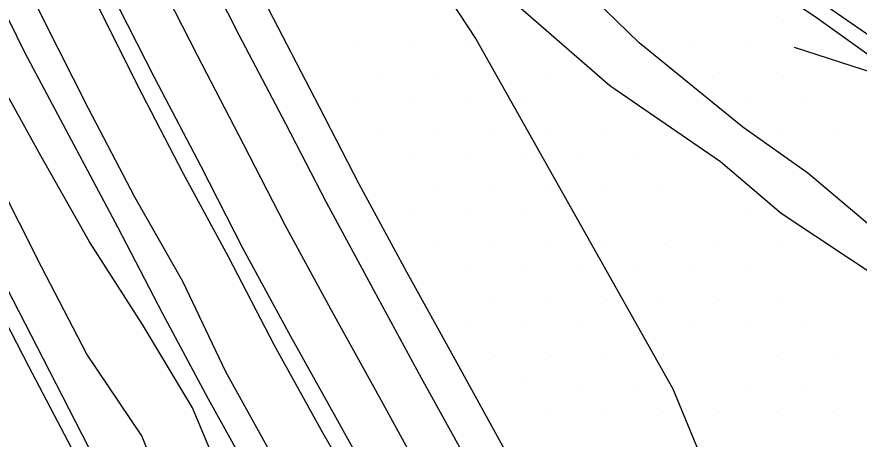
# Model space of a CAD drawing. Extents: x 1602514 to 1609837, y 863887 to 871157.
# Drawn here: x 1604677.9 to 1604888.7, y 868284.6 to 868390.3 of the extents above; entities that cross this region are included whole.
import ezdxf

# ---------------------------------------------------------------- set-up
doc = ezdxf.new("R2010")
doc.units = 0
for name, color, linetype in [('Survey-Centerline', 7, 'Continuous'), ('Survey-Edge of pavement', 7, 'Continuous'), ('Survey-Flow line', 7, 'Continuous'), ('Survey-Ridge Lines', 7, 'Continuous'), ('Survey-Shoulders', 7, 'Continuous'), ('Survey-Spot dirt', 7, 'Continuous'), ('Survey-Vegetation trees', 7, 'Continuous')]:
    doc.layers.add(name, color=color, linetype=linetype)

msp = doc.modelspace()

# ---------------------------------------------------------------- linework, layer by layer
at = {"layer": 'Survey-Centerline'}
msp.add_lwpolyline([(1604856.33, 868145.82), (1604843.04, 868167), (1604829.62, 868188.09), (1604817.2, 868209.82), (1604805.85, 868228.92), (1604793.43, 868250.62), (1604781.15, 868272.4), (1604769.08, 868294.29), (1604756.98, 868316.16), (1604745.12, 868338.16), (1604734.67, 868358.39), (1604723.12, 868380.57), (1604711.82, 868402.87), (1604700.83, 868425.33), (1604689.85, 868447.79), (1604679.16, 868470.38), (1604668.75, 868493.12), (1604659.62, 868513.58)], dxfattribs=at)
msp.add_lwpolyline([(1604856.33, 868145.82), (1604843.04, 868167), (1604829.62, 868188.09), (1604817.2, 868209.82), (1604805.85, 868228.92), (1604793.43, 868250.62), (1604781.15, 868272.4), (1604769.08, 868294.29), (1604756.98, 868316.16), (1604745.12, 868338.16), (1604734.67, 868358.39), (1604723.12, 868380.57), (1604711.82, 868402.87), (1604700.83, 868425.33), (1604689.85, 868447.79), (1604679.16, 868470.38), (1604668.75, 868493.12), (1604659.62, 868513.58)], dxfattribs=at)
at = {"layer": 'Survey-Edge of pavement'}
for points in [[(1604768.7, 868149.33), (1604755.55, 868170.59), (1604741.85, 868193.64), (1604729.44, 868215.34), (1604716.74, 868236.88), (1604704.67, 868258.77), (1604692.57, 868280.65), (1604680.92, 868302.77), (1604668.76, 868326.29), (1604657.2, 868348.47), (1604646.19, 868370.91), (1604635.56, 868393.54), (1604624.72, 868416.07), (1604614.21, 868438.75), (1604603.8, 868461.49), (1604592.91, 868485.86), (1604582.8, 868508.73)], [(1604768.7, 868149.33), (1604755.55, 868170.59), (1604741.85, 868193.64), (1604729.44, 868215.34), (1604716.74, 868236.88), (1604704.67, 868258.77), (1604692.57, 868280.65), (1604680.92, 868302.77), (1604668.76, 868326.29), (1604657.2, 868348.47), (1604646.19, 868370.91), (1604635.56, 868393.54), (1604624.72, 868416.07), (1604614.21, 868438.75), (1604603.8, 868461.49), (1604592.91, 868485.86), (1604582.8, 868508.73)], [(1604644.31, 868507.21), (1604653.84, 868485.86), (1604664.25, 868463.12), (1604674.94, 868440.52), (1604685.93, 868418.07), (1604696.91, 868395.61), (1604708.03, 868373.22), (1604719.58, 868351.04), (1604730.84, 868330.29), (1604742.35, 868308.09), (1604754.46, 868286.22), (1604766.91, 868264.54), (1604779.19, 868242.77), (1604791.6, 868221.07), (1604803.04, 868200.81), (1604815.46, 868179.08), (1604828.88, 868157.99), (1604842.17, 868136.82)], [(1604644.31, 868507.21), (1604653.84, 868485.86), (1604664.25, 868463.12), (1604674.94, 868440.52), (1604685.93, 868418.07), (1604696.91, 868395.61), (1604708.03, 868373.22), (1604719.58, 868351.04), (1604730.84, 868330.29), (1604742.35, 868308.09), (1604754.46, 868286.22), (1604766.91, 868264.54), (1604779.19, 868242.77), (1604791.6, 868221.07), (1604803.04, 868200.81), (1604815.46, 868179.08), (1604828.88, 868157.99), (1604842.17, 868136.82)], [(1604879.75, 868131.1), (1604866.27, 868152.15), (1604852.98, 868173.33), (1604839.56, 868194.42), (1604827.01, 868216.06), (1604816.03, 868234.53), (1604803.61, 868256.23), (1604791.26, 868277.97), (1604779.16, 868299.84), (1604767.26, 868321.83), (1604755.4, 868343.83), (1604745.23, 868363.53), (1604733.6, 868385.68), (1604722.3, 868407.98), (1604711.32, 868430.43), (1604700.34, 868452.89), (1604689.64, 868475.49), (1604679.23, 868498.22)], [(1604879.75, 868131.1), (1604866.27, 868152.15), (1604852.98, 868173.33), (1604839.56, 868194.42), (1604827.01, 868216.06), (1604816.03, 868234.53), (1604803.61, 868256.23), (1604791.26, 868277.97), (1604779.16, 868299.84), (1604767.26, 868321.83), (1604755.4, 868343.83), (1604745.23, 868363.53), (1604733.6, 868385.68), (1604722.3, 868407.98), (1604711.32, 868430.43), (1604700.34, 868452.89), (1604689.64, 868475.49), (1604679.23, 868498.22)]]:
    msp.add_lwpolyline(points, dxfattribs=at)
at = {"layer": 'Survey-Flow line'}
for points in [[(1604718.19, 868492.2), (1604724.41, 868491.42), (1604731.89, 868493.04), (1604750.71, 868484.8), (1604772.92, 868466.72), (1604801.17, 868449.74), (1604827.71, 868429.78), (1604852.74, 868411.54), (1604879.51, 868393.73), (1604896.44, 868382.01), (1604929.56, 868360.57), (1604963.88, 868332.79), (1604988.44, 868311.44), (1605010.87, 868287.52), (1605037.5, 868264.14)], [(1604718.19, 868492.2), (1604724.41, 868491.42), (1604731.89, 868493.04), (1604750.71, 868484.8), (1604772.92, 868466.72), (1604801.17, 868449.74), (1604827.71, 868429.78), (1604852.74, 868411.54), (1604879.51, 868393.73), (1604896.44, 868382.01), (1604929.56, 868360.57), (1604963.88, 868332.79), (1604988.44, 868311.44), (1605010.87, 868287.52), (1605037.5, 868264.14)], [(1604807.37, 868142.39), (1604794.48, 868164.13), (1604781.02, 868183.42), (1604768.57, 868205.38), (1604755.75, 868226.07), (1604742.84, 868248.07), (1604731.69, 868269.16), (1604721.89, 868292.38), (1604709.4, 868313.26), (1604696.15, 868333.96), (1604683.95, 868355.51), (1604671.94, 868377.11), (1604663.69, 868400.13), (1604652.41, 868422.45), (1604640.98, 868444.08)], [(1604807.37, 868142.39), (1604794.48, 868164.13), (1604781.02, 868183.42), (1604768.57, 868205.38), (1604755.75, 868226.07), (1604742.84, 868248.07), (1604731.69, 868269.16), (1604721.89, 868292.38), (1604709.4, 868313.26), (1604696.15, 868333.96), (1604683.95, 868355.51), (1604671.94, 868377.11), (1604663.69, 868400.13), (1604652.41, 868422.45), (1604640.98, 868444.08)]]:
    msp.add_lwpolyline(points, dxfattribs=at)
at = {"layer": 'Survey-Ridge Lines'}
for points in [[(1604812.4, 868145.54), (1604798.82, 868166.89), (1604786.56, 868186.67), (1604774.03, 868208.63), (1604761.25, 868229.22), (1604749.09, 868251.76), (1604738.07, 868272.67), (1604725.93, 868294.61), (1604714.48, 868315.97), (1604703.24, 868337.63), (1604691.63, 868359.42), (1604680.04, 868381.15), (1604669.37, 868402.84), (1604658.87, 868425.53), (1604648.64, 868447.6), (1604637.9, 868470.58), (1604627.96, 868492.56), (1604617.91, 868515.23)], [(1604812.4, 868145.54), (1604798.82, 868166.89), (1604786.56, 868186.67), (1604774.03, 868208.63), (1604761.25, 868229.22), (1604749.09, 868251.76), (1604738.07, 868272.67), (1604725.93, 868294.61), (1604714.48, 868315.97), (1604703.24, 868337.63), (1604691.63, 868359.42), (1604680.04, 868381.15), (1604669.37, 868402.84), (1604658.87, 868425.53), (1604648.64, 868447.6), (1604637.9, 868470.58), (1604627.96, 868492.56), (1604617.91, 868515.23)], [(1604647.41, 868510.99), (1604657.63, 868488), (1604668.24, 868465.2), (1604679, 868442.46), (1604689.98, 868420.01), (1604701.04, 868397.4), (1604712.4, 868374.98), (1604723.98, 868352.87), (1604734.52, 868332.32), (1604746.38, 868310.32), (1604758.59, 868288.5), (1604770.66, 868266.61), (1604782.94, 868244.84), (1604795.36, 868223.14), (1604806.93, 868203.28), (1604819.34, 868181.55), (1604832.76, 868160.46), (1604846.05, 868139.29)], [(1604647.41, 868510.99), (1604657.63, 868488), (1604668.24, 868465.2), (1604679, 868442.46), (1604689.98, 868420.01), (1604701.04, 868397.4), (1604712.4, 868374.98), (1604723.98, 868352.87), (1604734.52, 868332.32), (1604746.38, 868310.32), (1604758.59, 868288.5), (1604770.66, 868266.61), (1604782.94, 868244.84), (1604795.36, 868223.14), (1604806.93, 868203.28), (1604819.34, 868181.55), (1604832.76, 868160.46), (1604846.05, 868139.29)], [(1604793.33, 868133.58), (1604780.42, 868155.19), (1604771.1, 868177.61), (1604755.5, 868197.62), (1604743.86, 868219.27), (1604730.23, 868240.65), (1604718.64, 868261.96), (1604709.2, 868285.36), (1604695.46, 868305.84), (1604684.09, 868327.73), (1604672.85, 868349.86), (1604661.74, 868372.02), (1604649.11, 868393.17), (1604638.7, 868415.91), (1604628.85, 868438.5), (1604618.18, 868461.33), (1604608.88, 868484.03), (1604598.79, 868506.78)], [(1604793.33, 868133.58), (1604780.42, 868155.19), (1604771.1, 868177.61), (1604755.5, 868197.62), (1604743.86, 868219.27), (1604730.23, 868240.65), (1604718.64, 868261.96), (1604709.2, 868285.36), (1604695.46, 868305.84), (1604684.09, 868327.73), (1604672.85, 868349.86), (1604661.74, 868372.02), (1604649.11, 868393.17), (1604638.7, 868415.91), (1604628.85, 868438.5), (1604618.18, 868461.33), (1604608.88, 868484.03), (1604598.79, 868506.78)], [(1604718.62, 868488.79), (1604724.23, 868489.2), (1604729.77, 868486.85), (1604747.45, 868479.41), (1604770.54, 868462.81), (1604798.55, 868446.32), (1604825.46, 868426.37), (1604850.62, 868408.44), (1604877.46, 868390.54), (1604894.18, 868378.62), (1604926.95, 868356.35), (1604962.59, 868330.92), (1604985.99, 868308.3), (1605008.73, 868284.65)], [(1604718.62, 868488.79), (1604724.23, 868489.2), (1604729.77, 868486.85), (1604747.45, 868479.41), (1604770.54, 868462.81), (1604798.55, 868446.32), (1604825.46, 868426.37), (1604850.62, 868408.44), (1604877.46, 868390.54), (1604894.18, 868378.62), (1604926.95, 868356.35), (1604962.59, 868330.92), (1604985.99, 868308.3), (1605008.73, 868284.65)], [(1605008.97, 868224.05), (1604981.7, 868248.29), (1604956.37, 868270.29), (1604936.51, 868292.88), (1604903.44, 868318.32), (1604869.22, 868341.08), (1604854.02, 868353.95), (1604826.35, 868372.98), (1604803.42, 868392.94), (1604775.61, 868416.42), (1604753.89, 868435.52), (1604735.17, 868459.17), (1604724.95, 868472.72), (1604723.08, 868475.44)], [(1605008.97, 868224.05), (1604981.7, 868248.29), (1604956.37, 868270.29), (1604936.51, 868292.88), (1604903.44, 868318.32), (1604869.22, 868341.08), (1604854.02, 868353.95), (1604826.35, 868372.98), (1604803.42, 868392.94), (1604775.61, 868416.42), (1604753.89, 868435.52), (1604735.17, 868459.17), (1604724.95, 868472.72), (1604723.08, 868475.44)], [(1605011.39, 868227.45), (1604988.09, 868256.88), (1604963.87, 868279.91), (1604939.96, 868297.92), (1604907.32, 868324.59), (1604875.89, 868351.12), (1604859.6, 868362.66), (1604833.71, 868383.73), (1604811.57, 868405.3), (1604784.33, 868427.79), (1604764.17, 868452.37), (1604742.5, 868471.25)], [(1605011.39, 868227.45), (1604988.09, 868256.88), (1604963.87, 868279.91), (1604939.96, 868297.92), (1604907.32, 868324.59), (1604875.89, 868351.12), (1604859.6, 868362.66), (1604833.71, 868383.73), (1604811.57, 868405.3), (1604784.33, 868427.79), (1604764.17, 868452.37), (1604742.5, 868471.25)], [(1604872.46, 868382.72), (1604892.58, 868376.21), (1604924.31, 868352.08), (1604957.92, 868324.1)], [(1604872.46, 868382.72), (1604892.58, 868376.21), (1604924.31, 868352.08), (1604957.92, 868324.1)]]:
    msp.add_lwpolyline(points, dxfattribs=at)
at = {"layer": 'Survey-Shoulders'}
for points in [[(1604785.47, 868130.37), (1604771.88, 868151.35), (1604759.16, 868172.89), (1604745.61, 868195.71), (1604733.19, 868217.41), (1604720.15, 868238.76), (1604708.08, 868260.65), (1604695.97, 868282.52), (1604684.53, 868304.76), (1604672.46, 868328.1), (1604660.91, 868350.28), (1604649.86, 868372.7), (1604638.88, 868395.16), (1604627.9, 868417.61), (1604617.95, 868440.57), (1604607.54, 868463.31), (1604596.75, 868487.46), (1604586.65, 868510.33)], [(1604785.47, 868130.37), (1604771.88, 868151.35), (1604759.16, 868172.89), (1604745.61, 868195.71), (1604733.19, 868217.41), (1604720.15, 868238.76), (1604708.08, 868260.65), (1604695.97, 868282.52), (1604684.53, 868304.76), (1604672.46, 868328.1), (1604660.91, 868350.28), (1604649.86, 868372.7), (1604638.88, 868395.16), (1604627.9, 868417.61), (1604617.95, 868440.57), (1604607.54, 868463.31), (1604596.75, 868487.46), (1604586.65, 868510.33)], [(1604830.62, 868129.47), (1604816.9, 868150.37), (1604803.64, 868171.56), (1604791.03, 868193.17), (1604779.24, 868214.25), (1604766.82, 868235.95), (1604754.54, 868257.72), (1604742.37, 868279.56), (1604730.26, 868301.43), (1604719.48, 868324.03), (1604707.45, 868345.14), (1604695.9, 868367.32), (1604684.6, 868389.62), (1604673.51, 868412.02), (1604662.53, 868434.48), (1604651.84, 868457.08), (1604641.43, 868479.81), (1604630.9, 868501.64)], [(1604830.62, 868129.47), (1604816.9, 868150.37), (1604803.64, 868171.56), (1604791.03, 868193.17), (1604779.24, 868214.25), (1604766.82, 868235.95), (1604754.54, 868257.72), (1604742.37, 868279.56), (1604730.26, 868301.43), (1604719.48, 868324.03), (1604707.45, 868345.14), (1604695.9, 868367.32), (1604684.6, 868389.62), (1604673.51, 868412.02), (1604662.53, 868434.48), (1604651.84, 868457.08), (1604641.43, 868479.81), (1604630.9, 868501.64)], [(1604888.32, 868136.55), (1604874.3, 868157.26), (1604861.01, 868178.44), (1604847.59, 868199.53), (1604835.04, 868221.17), (1604824.37, 868239.13), (1604811.95, 868260.83), (1604799.67, 868282.61), (1604787.6, 868304.5), (1604775.5, 868326.37), (1604763.64, 868348.37), (1604753.68, 868367.65), (1604742.13, 868389.83), (1604730.83, 868412.13), (1604719.85, 868434.59), (1604708.86, 868457.04), (1604698.17, 868479.64), (1604688.22, 868502.6)], [(1604888.32, 868136.55), (1604874.3, 868157.26), (1604861.01, 868178.44), (1604847.59, 868199.53), (1604835.04, 868221.17), (1604824.37, 868239.13), (1604811.95, 868260.83), (1604799.67, 868282.61), (1604787.6, 868304.5), (1604775.5, 868326.37), (1604763.64, 868348.37), (1604753.68, 868367.65), (1604742.13, 868389.83), (1604730.83, 868412.13), (1604719.85, 868434.59), (1604708.86, 868457.04), (1604698.17, 868479.64), (1604688.22, 868502.6)]]:
    msp.add_lwpolyline(points, dxfattribs=at)
at = {"layer": 'Survey-Spot dirt'}
for p, q in [((1604867.92, 868390.25), (1604867.92, 868390.25)), ((1604867.92, 868390.25), (1604867.92, 868390.25)), ((1604776.2, 868383.36), (1604776.2, 868383.36)), ((1604776.2, 868383.36), (1604776.2, 868383.36)), ((1604846.9, 868383.53), (1604846.9, 868383.53)), ((1604846.9, 868383.53), (1604846.9, 868383.53)), ((1604860.76, 868383.63), (1604860.76, 868383.63)), ((1604860.76, 868383.63), (1604860.76, 868383.63)), ((1604761.99, 868383.2), (1604761.99, 868383.2)), ((1604761.99, 868383.2), (1604761.99, 868383.2)), ((1604790.37, 868383.2), (1604790.37, 868383.2)), ((1604790.37, 868383.2), (1604790.37, 868383.2)), ((1604769.04, 868376.14), (1604769.04, 868376.14)), ((1604769.04, 868376.14), (1604769.04, 868376.14)), ((1604783.27, 868376.25), (1604783.27, 868376.25)), ((1604783.27, 868376.25), (1604783.27, 868376.25)), ((1604797.21, 868376.18), (1604797.21, 868376.18)), ((1604797.21, 868376.18), (1604797.21, 868376.18)), ((1604811.35, 868376.26), (1604811.35, 868376.26)), ((1604811.35, 868376.26), (1604811.35, 868376.26)), ((1604853.82, 868376.24), (1604853.82, 868376.24)), ((1604853.82, 868376.24), (1604853.82, 868376.24)), ((1604868.14, 868376.25), (1604868.14, 868376.25)), ((1604868.14, 868376.25), (1604868.14, 868376.25)), ((1604762.27, 868369.17), (1604762.27, 868369.17)), ((1604762.27, 868369.17), (1604762.27, 868369.17)), ((1604776.23, 868369.2), (1604776.23, 868369.2)), ((1604776.23, 868369.2), (1604776.23, 868369.2)), ((1604790.28, 868369.14), (1604790.28, 868369.14)), ((1604790.28, 868369.14), (1604790.28, 868369.14)), ((1604804.42, 868369.27), (1604804.42, 868369.27)), ((1604804.42, 868369.27), (1604804.42, 868369.27)), ((1604861.11, 868369.1), (1604861.11, 868369.1)), ((1604861.11, 868369.1), (1604861.11, 868369.1)), ((1604875.14, 868369.25), (1604875.14, 868369.25)), ((1604875.14, 868369.25), (1604875.14, 868369.25)), ((1604783.14, 868362.29), (1604783.14, 868362.29)), ((1604783.14, 868362.29), (1604783.14, 868362.29)), ((1604769.16, 868362.2), (1604769.16, 868362.2)), ((1604769.16, 868362.2), (1604769.16, 868362.2)), ((1604797.47, 868362.07), (1604797.47, 868362.07)), ((1604797.47, 868362.07), (1604797.47, 868362.07)), ((1604811.65, 868362.03), (1604811.65, 868362.03)), ((1604811.65, 868362.03), (1604811.65, 868362.03)), ((1604825.58, 868362.18), (1604825.58, 868362.18)), ((1604825.58, 868362.18), (1604825.58, 868362.18)), ((1604867.93, 868361.88), (1604867.93, 868361.88)), ((1604867.93, 868361.88), (1604867.93, 868361.88)), ((1604882.39, 868361.96), (1604882.39, 868361.96)), ((1604882.39, 868361.96), (1604882.39, 868361.96)), ((1604776.34, 868355.07), (1604776.34, 868355.07)), ((1604776.34, 868355.07), (1604776.34, 868355.07)), ((1604790.23, 868355.13), (1604790.23, 868355.13)), ((1604790.23, 868355.13), (1604790.23, 868355.13)), ((1604804.4, 868355.14), (1604804.4, 868355.14)), ((1604804.4, 868355.14), (1604804.4, 868355.14)), ((1604818.76, 868355.09), (1604818.76, 868355.09)), ((1604818.76, 868355.09), (1604818.76, 868355.09)), ((1604832.76, 868355.07), (1604832.76, 868355.07)), ((1604832.76, 868355.07), (1604832.76, 868355.07)), ((1604783.21, 868347.99), (1604783.21, 868347.99)), ((1604783.21, 868347.99), (1604783.21, 868347.99)), ((1604797.5, 868347.98), (1604797.5, 868347.98)), ((1604797.5, 868347.98), (1604797.5, 868347.98)), ((1604811.66, 868348.03), (1604811.66, 868348.03)), ((1604811.66, 868348.03), (1604811.66, 868348.03)), ((1604825.73, 868347.96), (1604825.73, 868347.96)), ((1604825.73, 868347.96), (1604825.73, 868347.96)), ((1604839.79, 868348.06), (1604839.79, 868348.06)), ((1604839.79, 868348.06), (1604839.79, 868348.06)), ((1604776.31, 868340.92), (1604776.31, 868340.92)), ((1604776.31, 868340.92), (1604776.31, 868340.92)), ((1604790.42, 868340.92), (1604790.42, 868340.92)), ((1604790.42, 868340.92), (1604790.42, 868340.92)), ((1604804.6, 868340.75), (1604804.6, 868340.75)), ((1604804.6, 868340.75), (1604804.6, 868340.75)), ((1604818.67, 868340.91), (1604818.67, 868340.91)), ((1604818.67, 868340.91), (1604818.67, 868340.91)), ((1604861.03, 868340.99), (1604861.03, 868340.99)), ((1604861.03, 868340.99), (1604861.03, 868340.99)), ((1604783.01, 868333.89), (1604783.01, 868333.89)), ((1604783.01, 868333.89), (1604783.01, 868333.89)), ((1604797.4, 868333.91), (1604797.4, 868333.91)), ((1604797.4, 868333.91), (1604797.4, 868333.91)), ((1604811.46, 868333.62), (1604811.46, 868333.62)), ((1604811.46, 868333.62), (1604811.46, 868333.62)), ((1604825.52, 868333.98), (1604825.52, 868333.98)), ((1604825.52, 868333.98), (1604825.52, 868333.98)), ((1604839.98, 868333.45), (1604839.98, 868333.45)), ((1604839.98, 868333.45), (1604839.98, 868333.45)), ((1604853.88, 868333.71), (1604853.88, 868333.71)), ((1604853.88, 868333.71), (1604853.88, 868333.71)), ((1604868.11, 868333.82), (1604868.11, 868333.82)), ((1604868.11, 868333.82), (1604868.11, 868333.82)), ((1604790.2, 868326.84), (1604790.2, 868326.84)), ((1604790.2, 868326.84), (1604790.2, 868326.84)), ((1604804.43, 868326.79), (1604804.43, 868326.79)), ((1604804.43, 868326.79), (1604804.43, 868326.79)), ((1604818.48, 868326.66), (1604818.48, 868326.66)), ((1604818.48, 868326.66), (1604818.48, 868326.66)), ((1604832.74, 868326.61), (1604832.74, 868326.61)), ((1604832.74, 868326.61), (1604832.74, 868326.61)), ((1604847.04, 868326.84), (1604847.04, 868326.84)), ((1604847.04, 868326.84), (1604847.04, 868326.84)), ((1604861.12, 868326.83), (1604861.12, 868326.83)), ((1604861.12, 868326.83), (1604861.12, 868326.83)), ((1604797.29, 868319.66), (1604797.29, 868319.66)), ((1604797.29, 868319.66), (1604797.29, 868319.66)), ((1604811.49, 868319.57), (1604811.49, 868319.57)), ((1604811.49, 868319.57), (1604811.49, 868319.57)), ((1604825.8, 868319.51), (1604825.8, 868319.51)), ((1604825.8, 868319.51), (1604825.8, 868319.51)), ((1604839.86, 868319.7), (1604839.86, 868319.7)), ((1604839.86, 868319.7), (1604839.86, 868319.7)), ((1604853.89, 868319.54), (1604853.89, 868319.54)), ((1604853.89, 868319.54), (1604853.89, 868319.54)), ((1604868.06, 868319.73), (1604868.06, 868319.73)), ((1604868.06, 868319.73), (1604868.06, 868319.73)), ((1604790.11, 868312.68), (1604790.11, 868312.68)), ((1604790.11, 868312.68), (1604790.11, 868312.68)), ((1604804.36, 868312.63), (1604804.36, 868312.63)), ((1604804.36, 868312.63), (1604804.36, 868312.63)), ((1604818.76, 868312.56), (1604818.76, 868312.56)), ((1604818.76, 868312.56), (1604818.76, 868312.56)), ((1604832.68, 868312.55), (1604832.68, 868312.55)), ((1604832.68, 868312.55), (1604832.68, 868312.55)), ((1604846.95, 868312.65), (1604846.95, 868312.65)), ((1604846.95, 868312.65), (1604846.95, 868312.65)), ((1604860.91, 868312.54), (1604860.91, 868312.54)), ((1604860.91, 868312.54), (1604860.91, 868312.54)), ((1604875.03, 868312.63), (1604875.03, 868312.63)), ((1604875.03, 868312.63), (1604875.03, 868312.63)), ((1604811.65, 868305.54), (1604811.65, 868305.54)), ((1604811.65, 868305.54), (1604811.65, 868305.54)), ((1604825.7, 868305.65), (1604825.7, 868305.65)), ((1604825.7, 868305.65), (1604825.7, 868305.65)), ((1604839.85, 868305.64), (1604839.85, 868305.64)), ((1604839.85, 868305.64), (1604839.85, 868305.64)), ((1604868.09, 868305.53), (1604868.09, 868305.53)), ((1604868.09, 868305.53), (1604868.09, 868305.53)), ((1604882.33, 868305.59), (1604882.33, 868305.59)), ((1604882.33, 868305.59), (1604882.33, 868305.59)), ((1604797.64, 868305.27), (1604797.64, 868305.27)), ((1604797.64, 868305.27), (1604797.64, 868305.27)), ((1604804.19, 868298.38), (1604804.19, 868298.38)), ((1604804.19, 868298.38), (1604804.19, 868298.38)), ((1604818.77, 868298.29), (1604818.77, 868298.29)), ((1604818.77, 868298.29), (1604818.77, 868298.29)), ((1604832.91, 868298.2), (1604832.91, 868298.2)), ((1604832.91, 868298.2), (1604832.91, 868298.2)), ((1604860.48, 868298.24), (1604860.48, 868298.24)), ((1604860.48, 868298.24), (1604860.48, 868298.24)), ((1604875.16, 868298.34), (1604875.16, 868298.34)), ((1604875.16, 868298.34), (1604875.16, 868298.34)), ((1604811.57, 868291.32), (1604811.57, 868291.32)), ((1604811.57, 868291.32), (1604811.57, 868291.32)), ((1604825.57, 868291.21), (1604825.57, 868291.21)), ((1604825.57, 868291.21), (1604825.57, 868291.21)), ((1604839.7, 868291.39), (1604839.7, 868291.39)), ((1604839.7, 868291.39), (1604839.7, 868291.39)), ((1604853.85, 868291.34), (1604853.85, 868291.34)), ((1604853.85, 868291.34), (1604853.85, 868291.34)), ((1604867.94, 868291.48), (1604867.94, 868291.48)), ((1604867.94, 868291.48), (1604867.94, 868291.48)), ((1604882.12, 868291.23), (1604882.12, 868291.23)), ((1604882.12, 868291.23), (1604882.12, 868291.23))]:
    msp.add_line(p, q, dxfattribs=at)
at = {"layer": 'Survey-Vegetation trees'}
msp.add_lwpolyline([(1604526.23, 869070.02), (1604587.99, 868903.85), (1604648.37, 868745.93), (1604701.9, 868632.63), (1604712.19, 868619.59), (1604746.5, 868500.11), (1604748.56, 868452.05), (1604792.9, 868384.62), (1604842.07, 868297.14), (1604881.2, 868202.42), (1604962.8, 868058.28), (1605037.44, 867955.22), (1605112.82, 867870.34), (1605164.26, 867779.29), (1605243.81, 867709), (1605352.92, 867776.98), (1605409.19, 867794.14), (1605453.11, 867683.59), (1605568.4, 867553.13), (1605652.11, 867437.78), (1605709.38, 867356.87), (1605792.64, 867252.16), (1605890.79, 867280.68)], dxfattribs=at)
msp.add_lwpolyline([(1604526.23, 869070.02), (1604587.99, 868903.85), (1604648.37, 868745.93), (1604701.9, 868632.63), (1604712.19, 868619.59), (1604746.5, 868500.11), (1604748.56, 868452.05), (1604792.9, 868384.62), (1604842.07, 868297.14), (1604881.2, 868202.42), (1604962.8, 868058.28), (1605037.44, 867955.22), (1605112.82, 867870.34), (1605164.26, 867779.29), (1605243.81, 867709), (1605352.92, 867776.98), (1605409.19, 867794.14), (1605453.11, 867683.59), (1605568.4, 867553.13), (1605652.11, 867437.78), (1605709.38, 867356.87), (1605792.64, 867252.16), (1605890.79, 867280.68)], dxfattribs=at)

doc.saveas('drawing.dxf')
